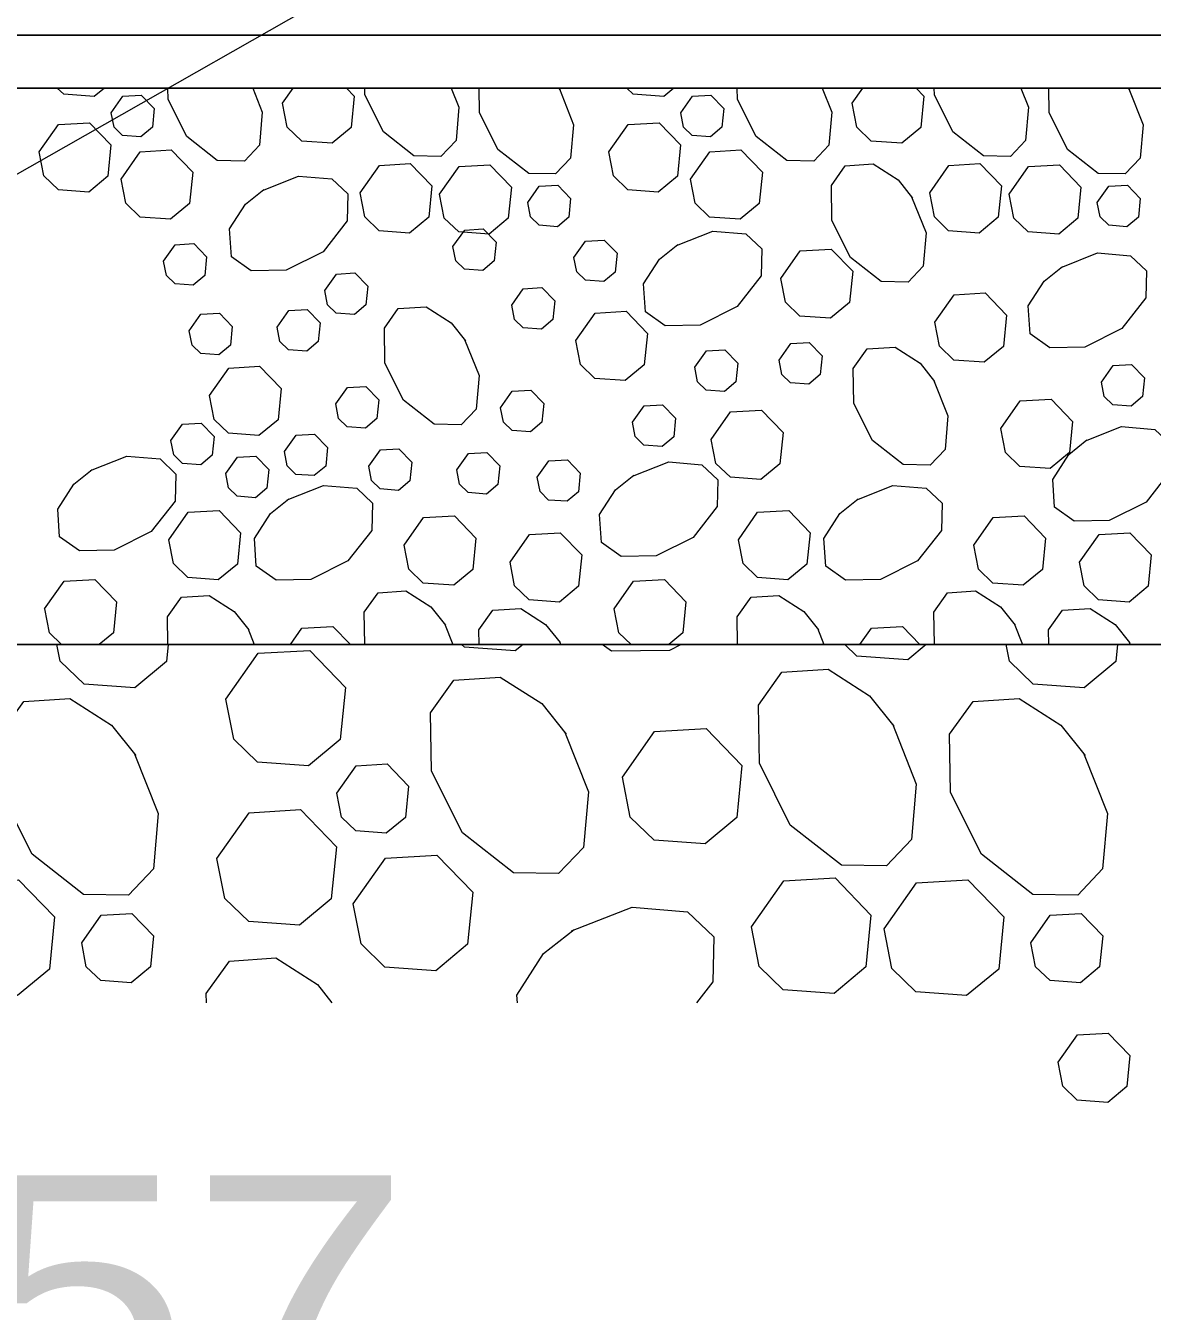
# Model space of a CAD drawing. Extents: x 1083.1 to 1117.1, y 697.4 to 741.4.
# Drawn here: x 1100.234 to 1100.973, y 705.8 to 706.644 of the extents above; entities that cross this region are included whole.
import ezdxf
from ezdxf.enums import TextEntityAlignment as Align

# ---------------------------------------------------------------- set-up
doc = ezdxf.new("R2010")
doc.units = 0
doc.header["$LTSCALE"] = 0.062
doc.layers.add('1', color=7, linetype='Continuous', lineweight=13)

msp = doc.modelspace()

# ---------------------------------------------------------------- linework, layer by layer
at = {"layer": '1', "lineweight": 25}
for p, q in [((1101.19942, 706.63767), (1098.91383, 706.63767)), ((1098.91383, 706.23775), (1101.19942, 706.23775))]:
    msp.add_line(p, q, dxfattribs=at)
at = {"layer": '1'}
for p, q in [((1100.4025, 706.593), (1100.4095, 706.60292)), ((1100.58342, 706.60292), (1100.5845, 706.6015)), ((1100.77608, 706.593), (1100.78308, 706.60292)), ((1100.957, 706.60292), (1100.95808, 706.6015)), ((1100.50867, 706.2515), (1100.51417, 706.23775)), ((1100.88225, 706.2515), (1100.88775, 706.23775)), ((1100.37967, 706.24842), (1100.38392, 706.23775)), ((1100.75325, 706.24842), (1100.7575, 706.23775)), ((1100.584, 706.24), (1100.58483, 706.23775)), ((1100.9575, 706.24), (1100.95842, 706.23775))]:
    msp.add_line(p, q, dxfattribs=at)
for points in [[(1100.01742, 706.42642), (1102.17033, 707.65183), (1102.60283, 707.65183)], [(1100.28558, 706.60292), (1100.27892, 706.59742), (1100.25892, 706.59883), (1100.25467, 706.60292)], [(1100.38292, 706.60292), (1100.38908, 706.58717), (1100.38725, 706.56533), (1100.37742, 706.555), (1100.35967, 706.55525), (1100.33958, 706.571), (1100.32733, 706.59533), (1100.32717, 706.60292)], [(1100.44442, 706.60292), (1100.4495, 706.5975), (1100.4475, 706.57708), (1100.435, 706.56667), (1100.415, 706.56808), (1100.40558, 706.57725), (1100.4025, 706.593)], [(1100.51308, 706.60292), (1100.51817, 706.59025), (1100.51625, 706.56842), (1100.50633, 706.55808), (1100.48867, 706.55833), (1100.46858, 706.57408), (1100.45633, 706.59842), (1100.45633, 706.60292)], [(1100.584, 706.60242), (1100.59333, 706.57875), (1100.59142, 706.55683), (1100.58158, 706.54658), (1100.56392, 706.54692), (1100.54375, 706.56258), (1100.53167, 706.58692), (1100.53142, 706.60292)], [(1100.65908, 706.60292), (1100.6525, 706.59742), (1100.6325, 706.59883), (1100.62825, 706.60292)], [(1100.7565, 706.60292), (1100.76267, 706.58717), (1100.76083, 706.56533), (1100.75092, 706.555), (1100.73317, 706.55525), (1100.71317, 706.571), (1100.70092, 706.59533), (1100.70075, 706.60292)], [(1100.818, 706.60292), (1100.82308, 706.5975), (1100.82108, 706.57708), (1100.80858, 706.56667), (1100.78858, 706.56808), (1100.77917, 706.57725), (1100.77608, 706.593)], [(1100.88667, 706.60292), (1100.89175, 706.59025), (1100.88983, 706.56842), (1100.87992, 706.55808), (1100.86225, 706.55833), (1100.84217, 706.57408), (1100.83, 706.59842), (1100.82992, 706.60292)], [(1100.9575, 706.60242), (1100.96692, 706.57875), (1100.965, 706.55683), (1100.95517, 706.54658), (1100.9375, 706.54692), (1100.91733, 706.56258), (1100.90525, 706.58692), (1100.905, 706.60292)], [(1100.38925, 706.53567), (1100.413, 706.54508), (1100.43483, 706.54325), (1100.44517, 706.53342), (1100.44483, 706.51567), (1100.42908, 706.4955), (1100.40475, 706.48333), (1100.38192, 706.48292), (1100.369, 706.49217), (1100.36775, 706.51042), (1100.37817, 706.52667), (1100.39025, 706.53625)], [(1100.815, 706.53158), (1100.8245, 706.50783), (1100.82258, 706.486), (1100.81275, 706.47558), (1100.795, 706.476), (1100.77492, 706.49175), (1100.76275, 706.51608), (1100.76242, 706.53892), (1100.7715, 706.55183), (1100.78975, 706.55308), (1100.80617, 706.54258), (1100.81567, 706.53058)], [(1100.66083, 706.49958), (1100.68458, 706.50908), (1100.70633, 706.50717), (1100.71675, 706.49733), (1100.71633, 706.47967), (1100.70058, 706.4595), (1100.67633, 706.44733), (1100.65342, 706.44692), (1100.6405, 706.45608), (1100.63925, 706.47433), (1100.64975, 706.49067), (1100.66175, 706.50025)], [(1100.91317, 706.48517), (1100.93692, 706.49467), (1100.95867, 706.49275), (1100.96908, 706.48292), (1100.96867, 706.46525), (1100.95292, 706.44508), (1100.92858, 706.43292), (1100.90575, 706.4325), (1100.89283, 706.44167), (1100.89158, 706.45992), (1100.902, 706.47625), (1100.91408, 706.48583)], [(1100.52183, 706.43783), (1100.53133, 706.41417), (1100.52942, 706.39225), (1100.51958, 706.38192), (1100.50183, 706.38233), (1100.48175, 706.398), (1100.46958, 706.42233), (1100.46925, 706.44525), (1100.47833, 706.45817), (1100.49658, 706.45942), (1100.513, 706.44883), (1100.5225, 706.43692)], [(1100.82942, 706.41142), (1100.83892, 706.38775), (1100.837, 706.36583), (1100.82717, 706.3555), (1100.8095, 706.35583), (1100.78933, 706.37158), (1100.77717, 706.39592), (1100.77683, 706.41883), (1100.78592, 706.43167), (1100.80417, 706.43292), (1100.82058, 706.42242), (1100.83008, 706.41042)], [(1100.92908, 706.37142), (1100.95283, 706.38083), (1100.97467, 706.37892), (1100.985, 706.36908), (1100.98467, 706.35142), (1100.969, 706.33125), (1100.94467, 706.31917), (1100.92167, 706.31875), (1100.90875, 706.32783), (1100.90758, 706.34608), (1100.91808, 706.3625), (1100.93, 706.372)], [(1100.2765, 706.35192), (1100.30033, 706.36133), (1100.32208, 706.3595), (1100.3325, 706.34958), (1100.33208, 706.33192), (1100.31633, 706.31183), (1100.29208, 706.29958), (1100.26917, 706.29925), (1100.25625, 706.30833), (1100.25508, 706.32658), (1100.2655, 706.343), (1100.2775, 706.35258)], [(1100.632, 706.34825), (1100.65575, 706.35767), (1100.6775, 706.35575), (1100.68792, 706.34592), (1100.6875, 706.32825), (1100.67175, 706.30808), (1100.6475, 706.29592), (1100.62458, 706.2955), (1100.61167, 706.30475), (1100.61042, 706.323), (1100.62092, 706.33925), (1100.63292, 706.34883)], [(1100.40558, 706.33275), (1100.42925, 706.34208), (1100.45108, 706.34025), (1100.46142, 706.33042), (1100.46108, 706.31267), (1100.44533, 706.29267), (1100.42108, 706.28042), (1100.39817, 706.28), (1100.38525, 706.28917), (1100.384, 706.30742), (1100.3945, 706.32375), (1100.4065, 706.33342)], [(1100.77908, 706.33275), (1100.80283, 706.34208), (1100.82467, 706.34025), (1100.835, 706.33042), (1100.83467, 706.31267), (1100.81892, 706.29267), (1100.79467, 706.28042), (1100.77175, 706.28), (1100.75883, 706.28917), (1100.75758, 706.30742), (1100.76808, 706.32375), (1100.78008, 706.33342)], [(1100.55167, 706.29183), (1100.56442, 706.30992), (1100.58458, 706.31108), (1100.59867, 706.2965), (1100.59667, 706.276), (1100.58417, 706.26558), (1100.56417, 706.26708), (1100.55467, 706.27617), (1100.55175, 706.29183)], [(1100.24642, 706.26117), (1100.25917, 706.27925), (1100.27933, 706.28033), (1100.2935, 706.26583), (1100.2915, 706.24533), (1100.28225, 706.23775)], [(1100.62, 706.26117), (1100.63275, 706.27925), (1100.653, 706.28033), (1100.66708, 706.26583), (1100.665, 706.24533), (1100.65592, 706.23775)], [(1100.32725, 706.23775), (1100.327, 706.25583), (1100.33617, 706.26875), (1100.35442, 706.26992), (1100.37075, 706.25942), (1100.38033, 706.2475)], [(1100.45633, 706.23775), (1100.456, 706.25892), (1100.46517, 706.27175), (1100.48342, 706.273), (1100.49975, 706.2625), (1100.50933, 706.2505)], [(1100.70083, 706.23775), (1100.70058, 706.25583), (1100.70975, 706.26875), (1100.728, 706.26992), (1100.74433, 706.25942), (1100.75392, 706.2475)], [(1100.83, 706.23775), (1100.82958, 706.25892), (1100.83867, 706.27175), (1100.857, 706.273), (1100.87333, 706.2625), (1100.88292, 706.2505)], [(1100.2575, 706.23775), (1100.2495, 706.2455), (1100.2465, 706.26117)], [(1100.53142, 706.23775), (1100.53125, 706.24733), (1100.54042, 706.26025), (1100.55867, 706.2615), (1100.575, 706.251), (1100.5845, 706.23908)], [(1100.63108, 706.23775), (1100.62308, 706.2455), (1100.62, 706.26117)], [(1100.905, 706.23775), (1100.90483, 706.24733), (1100.914, 706.26025), (1100.93225, 706.2615), (1100.94858, 706.251), (1100.95808, 706.23908)], [(1100.40758, 706.23775), (1100.41517, 706.2485), (1100.43542, 706.24967), (1100.44692, 706.23775)], [(1100.78117, 706.23775), (1100.78875, 706.2485), (1100.809, 706.24967), (1100.8205, 706.23775)], [(1100.3275, 706.23775), (1100.32642, 706.22667), (1100.30558, 706.20925), (1100.27225, 706.21167), (1100.2565, 706.22683), (1100.25433, 706.23775)], [(1100.56017, 706.23775), (1100.55508, 706.23358), (1100.52175, 706.236), (1100.51992, 706.23775)], [(1100.66392, 706.23775), (1100.65633, 706.23392), (1100.61817, 706.23333), (1100.612, 706.23775)], [(1100.8245, 706.23775), (1100.8125, 706.22767), (1100.77917, 706.23008), (1100.77125, 706.23775)], [(1100.95017, 706.23775), (1100.94908, 706.22667), (1100.92817, 706.20925), (1100.89483, 706.21167), (1100.87917, 706.22683), (1100.877, 706.23775)], [(1100.58733, 706.18058), (1100.60308, 706.141), (1100.59992, 706.10467), (1100.5835, 706.08742), (1100.554, 706.08792), (1100.5205, 706.11425), (1100.50025, 706.15475), (1100.49958, 706.19292), (1100.51483, 706.21442), (1100.54525, 706.21642), (1100.5725, 706.199), (1100.58842, 706.179)], [(1100.80242, 706.18575), (1100.81808, 706.14617), (1100.81492, 706.10983), (1100.7985, 706.0925), (1100.769, 706.09308), (1100.7355, 706.11933), (1100.71525, 706.15983), (1100.71458, 706.198), (1100.72983, 706.21958), (1100.76025, 706.22158), (1100.7875, 706.20417), (1100.80342, 706.18417)], [(1100.30517, 706.1665), (1100.32083, 706.12692), (1100.31775, 706.09058), (1100.30133, 706.07333), (1100.27183, 706.07383), (1100.23833, 706.10017), (1100.218, 706.14067), (1100.21742, 706.17883), (1100.23267, 706.20033), (1100.263, 706.20242), (1100.29025, 706.18492), (1100.30617, 706.16492)], [(1100.92783, 706.1665), (1100.9435, 706.12692), (1100.94033, 706.09058), (1100.924, 706.07333), (1100.8945, 706.07383), (1100.86083, 706.10017), (1100.84067, 706.14067), (1100.83992, 706.17883), (1100.85533, 706.20033), (1100.88567, 706.20242), (1100.91292, 706.18492), (1100.92883, 706.16492)], [(1100.35933, 706.09742), (1100.38058, 706.12742), (1100.41433, 706.12942), (1100.43783, 706.10508), (1100.43442, 706.07092), (1100.41358, 706.05358), (1100.38025, 706.056), (1100.3645, 706.07117), (1100.35942, 706.09742)], [(1100.71008, 706.05258), (1100.73125, 706.08267), (1100.765, 706.08467), (1100.78842, 706.06025), (1100.78508, 706.02617), (1100.76417, 706.00883), (1100.73083, 706.01125), (1100.71517, 706.02642), (1100.71008, 706.0525)], [(1100.59208, 706.04983), (1100.63167, 706.0655), (1100.668, 706.06233), (1100.68533, 706.04592), (1100.68475, 706.01642), (1100.674, 706.00275)], [(1100.5565, 706.00275), (1100.55617, 706.00767), (1100.57367, 706.03492), (1100.59367, 706.05083)], [(1100.3525, 706.00275), (1100.35242, 706.00867), (1100.36767, 706.03008), (1100.39808, 706.03217), (1100.42533, 706.01467), (1100.43483, 706.00275)], [(1100.91117, 705.96367), (1100.92392, 705.98167), (1100.94408, 705.98283), (1100.95825, 705.96817), (1100.95625, 705.94775), (1100.94375, 705.93733), (1100.92367, 705.93875), (1100.91425, 705.94792), (1100.91125, 705.96367)]]:
    msp.add_lwpolyline(points, dxfattribs=at)
at = {"layer": '1', "lineweight": 25}
msp.add_lwpolyline([(1101.19942, 706.23775), (1101.19942, 706.63767), (1101.19942, 706.60292), (1098.91383, 706.60292)], dxfattribs=at)
at = {"layer": '1'}
for points in [[(1100.29008, 706.58667), (1100.29767, 706.5975), (1100.30983, 706.59817), (1100.31833, 706.58942), (1100.31708, 706.57717), (1100.30958, 706.57083), (1100.29758, 706.57175), (1100.29192, 706.57725)], [(1100.66367, 706.58667), (1100.67125, 706.5975), (1100.68342, 706.59817), (1100.69192, 706.58942), (1100.69067, 706.57717), (1100.68317, 706.57083), (1100.67117, 706.57175), (1100.6655, 706.57725)], [(1100.24292, 706.561), (1100.25558, 706.579), (1100.27583, 706.58017), (1100.28992, 706.56558), (1100.28783, 706.54508), (1100.27533, 706.53467), (1100.25542, 706.53608), (1100.24592, 706.54525)], [(1100.6165, 706.561), (1100.62917, 706.579), (1100.64942, 706.58017), (1100.6635, 706.56558), (1100.66142, 706.54508), (1100.64892, 706.53467), (1100.629, 706.53608), (1100.6195, 706.54525)], [(1100.2965, 706.543), (1100.30917, 706.56108), (1100.3295, 706.56225), (1100.34358, 706.54767), (1100.3415, 706.52717), (1100.329, 706.51675), (1100.309, 706.51817), (1100.29958, 706.52733)], [(1100.67008, 706.543), (1100.68275, 706.56108), (1100.70308, 706.56225), (1100.71717, 706.54767), (1100.71508, 706.52717), (1100.70258, 706.51675), (1100.68258, 706.51817), (1100.67317, 706.52733)], [(1100.45333, 706.53408), (1100.466, 706.55217), (1100.48625, 706.55333), (1100.50033, 706.53867), (1100.49833, 706.51825), (1100.48583, 706.50775), (1100.46575, 706.50925), (1100.45633, 706.51842)], [(1100.82692, 706.53408), (1100.83958, 706.55217), (1100.85983, 706.55333), (1100.87392, 706.53867), (1100.87192, 706.51825), (1100.85942, 706.50775), (1100.83933, 706.50925), (1100.83, 706.51842)], [(1100.5055, 706.53325), (1100.51825, 706.55133), (1100.53842, 706.5525), (1100.55258, 706.53792), (1100.5505, 706.51742), (1100.53792, 706.50708), (1100.518, 706.5085), (1100.5085, 706.51758)], [(1100.87908, 706.53325), (1100.89183, 706.55133), (1100.912, 706.5525), (1100.92608, 706.53792), (1100.92417, 706.51742), (1100.91158, 706.50708), (1100.89158, 706.5085), (1100.88208, 706.51758)], [(1100.56325, 706.52775), (1100.57083, 706.5385), (1100.583, 706.53925), (1100.59142, 706.5305), (1100.59025, 706.51825), (1100.58275, 706.51192), (1100.57075, 706.51283), (1100.56508, 706.51833)], [(1100.93683, 706.52775), (1100.94442, 706.5385), (1100.95658, 706.53925), (1100.965, 706.5305), (1100.96383, 706.51825), (1100.95633, 706.51192), (1100.94433, 706.51283), (1100.93867, 706.51833)], [(1100.51425, 706.49892), (1100.52192, 706.50967), (1100.534, 706.51042), (1100.5425, 706.50167), (1100.54125, 706.48942), (1100.53375, 706.48308), (1100.52175, 706.484), (1100.51608, 706.4895)], [(1100.59358, 706.49175), (1100.60117, 706.5025), (1100.61333, 706.50317), (1100.62183, 706.4945), (1100.62058, 706.48217), (1100.61308, 706.47592), (1100.60108, 706.47675), (1100.59542, 706.48225)], [(1100.32442, 706.48933), (1100.33208, 706.50008), (1100.34417, 706.50083), (1100.35267, 706.49208), (1100.35142, 706.47983), (1100.34392, 706.4735), (1100.33192, 706.47433), (1100.32625, 706.47983)], [(1100.72933, 706.478), (1100.742, 706.49608), (1100.76233, 706.49725), (1100.77642, 706.48267), (1100.77433, 706.46217), (1100.76183, 706.45183), (1100.74183, 706.45325), (1100.73242, 706.46233)], [(1100.43017, 706.47008), (1100.43783, 706.48083), (1100.44992, 706.48158), (1100.45842, 706.47283), (1100.45717, 706.46058), (1100.44967, 706.45425), (1100.43767, 706.45517), (1100.432, 706.46067)], [(1100.55275, 706.4605), (1100.56033, 706.47125), (1100.5725, 706.472), (1100.581, 706.46325), (1100.57975, 706.451), (1100.57225, 706.44467), (1100.56017, 706.4455), (1100.5545, 706.451)], [(1100.83025, 706.44917), (1100.84292, 706.46725), (1100.86325, 706.46842), (1100.87733, 706.45383), (1100.87525, 706.43333), (1100.86275, 706.423), (1100.84283, 706.42442), (1100.83333, 706.4335)], [(1100.34125, 706.44367), (1100.34892, 706.45442), (1100.361, 706.45517), (1100.3695, 706.44642), (1100.36825, 706.43417), (1100.36075, 706.42783), (1100.34875, 706.42875), (1100.34308, 706.43425)], [(1100.39892, 706.44608), (1100.40658, 706.45683), (1100.41867, 706.45758), (1100.42717, 706.44883), (1100.42592, 706.4365), (1100.41842, 706.43025), (1100.40642, 706.43108), (1100.40075, 706.43658)], [(1100.59475, 706.43717), (1100.60742, 706.45525), (1100.62775, 706.45642), (1100.64183, 706.44175), (1100.63975, 706.42133), (1100.62725, 706.41092), (1100.60733, 706.41233), (1100.59783, 706.4215)], [(1100.72817, 706.42442), (1100.73575, 706.43525), (1100.74792, 706.43592), (1100.75642, 706.42717), (1100.75517, 706.41492), (1100.74767, 706.40858), (1100.73558, 706.4095), (1100.72992, 706.415)], [(1100.67292, 706.41967), (1100.6805, 706.43042), (1100.69258, 706.43108), (1100.70108, 706.42242), (1100.69983, 706.41008), (1100.69242, 706.40383), (1100.68033, 706.40467), (1100.67467, 706.41017)], [(1100.3545, 706.40108), (1100.36717, 706.41917), (1100.38742, 706.42033), (1100.4015, 706.40575), (1100.3995, 706.38525), (1100.387, 706.37492), (1100.367, 706.37633), (1100.35758, 706.38542)], [(1100.93958, 706.41), (1100.94725, 706.42075), (1100.95933, 706.4215), (1100.96783, 706.41275), (1100.96658, 706.4005), (1100.95908, 706.39417), (1100.94708, 706.39508), (1100.94142, 706.40058)], [(1100.43742, 706.39558), (1100.445, 706.40633), (1100.45708, 706.40708), (1100.46558, 706.39833), (1100.46433, 706.38608), (1100.45692, 706.37975), (1100.44483, 706.38067), (1100.43917, 706.38617)], [(1100.5455, 706.39317), (1100.55317, 706.404), (1100.56525, 706.40467), (1100.57375, 706.39592), (1100.5725, 706.38367), (1100.565, 706.37742), (1100.553, 706.37825), (1100.54733, 706.38375)], [(1100.632, 706.38358), (1100.63967, 706.39433), (1100.65175, 706.39508), (1100.66025, 706.38633), (1100.659, 706.37408), (1100.6515, 706.36775), (1100.6395, 706.36867), (1100.63383, 706.37417)], [(1100.87358, 706.3795), (1100.88625, 706.39758), (1100.9065, 706.39875), (1100.92058, 706.38408), (1100.91858, 706.36367), (1100.906, 706.35325), (1100.88608, 706.35467), (1100.87658, 706.36383)], [(1100.68367, 706.37225), (1100.69633, 706.39033), (1100.71667, 706.39158), (1100.73075, 706.37692), (1100.72867, 706.35642), (1100.71617, 706.34608), (1100.69625, 706.3475), (1100.68675, 706.35658)], [(1100.32925, 706.37158), (1100.33683, 706.38233), (1100.349, 706.38308), (1100.3575, 706.37433), (1100.35625, 706.36208), (1100.34875, 706.35575), (1100.33675, 706.35658), (1100.33108, 706.36217)], [(1100.40375, 706.36433), (1100.41133, 706.37517), (1100.4235, 706.37583), (1100.432, 706.36708), (1100.43075, 706.35483), (1100.42325, 706.34858), (1100.41117, 706.34942), (1100.40558, 706.35492)], [(1100.36525, 706.34992), (1100.37292, 706.36075), (1100.385, 706.36142), (1100.3935, 706.35267), (1100.39225, 706.34042), (1100.38475, 706.33408), (1100.37275, 706.335), (1100.36708, 706.3405)], [(1100.459, 706.35475), (1100.46667, 706.3655), (1100.47875, 706.36625), (1100.48725, 706.3575), (1100.486, 706.34525), (1100.4785, 706.33892), (1100.4665, 706.33983), (1100.46083, 706.34533)], [(1100.51667, 706.35233), (1100.52433, 706.36308), (1100.53642, 706.36383), (1100.54492, 706.35508), (1100.54367, 706.34283), (1100.53617, 706.3365), (1100.52417, 706.33742), (1100.5185, 706.34292)], [(1100.5695, 706.3475), (1100.57717, 706.35833), (1100.58925, 706.359), (1100.59775, 706.35025), (1100.5965, 706.338), (1100.58908, 706.33175), (1100.577, 706.33258), (1100.57133, 706.33808)], [(1100.32783, 706.3065), (1100.3405, 706.32458), (1100.36083, 706.32567), (1100.37483, 706.31108), (1100.37283, 706.29058), (1100.36033, 706.28017), (1100.34033, 706.28167), (1100.33092, 706.29083)], [(1100.70142, 706.3065), (1100.71408, 706.32458), (1100.73442, 706.32567), (1100.7485, 706.31108), (1100.74642, 706.29058), (1100.73392, 706.28017), (1100.71392, 706.28167), (1100.7045, 706.29083)], [(1100.48225, 706.30292), (1100.495, 706.321), (1100.51525, 706.32217), (1100.52933, 706.30758), (1100.52725, 706.287), (1100.51475, 706.27667), (1100.49475, 706.27808), (1100.48533, 706.28717)], [(1100.85583, 706.30292), (1100.8685, 706.321), (1100.88883, 706.32217), (1100.90292, 706.30758), (1100.90083, 706.287), (1100.88833, 706.27667), (1100.86833, 706.27808), (1100.85892, 706.28717)], [(1100.92525, 706.29183), (1100.938, 706.30992), (1100.95817, 706.31108), (1100.97225, 706.2965), (1100.97025, 706.276), (1100.95775, 706.26558), (1100.93775, 706.26708), (1100.92833, 706.27617)], [(1100.36533, 706.20183), (1100.3865, 706.232), (1100.42025, 706.23383), (1100.44367, 706.20958), (1100.44033, 706.17542), (1100.4195, 706.15808), (1100.38608, 706.1605), (1100.3705, 706.17575)], [(1100.62542, 706.15075), (1100.6465, 706.18075), (1100.68033, 706.18275), (1100.70375, 706.15833), (1100.70042, 706.12425), (1100.67958, 706.10692), (1100.64617, 706.10933), (1100.6305, 706.1245)], [(1100.438, 706.14017), (1100.45075, 706.15825), (1100.471, 706.15942), (1100.48508, 706.14483), (1100.483, 706.12433), (1100.4705, 706.11392), (1100.4505, 706.11542), (1100.44108, 706.1245)], [(1100.44883, 706.0675), (1100.47, 706.09758), (1100.50375, 706.0995), (1100.52717, 706.07517), (1100.52375, 706.04108), (1100.50292, 706.02367), (1100.46958, 706.02608), (1100.45392, 706.04133)], [(1100.17442, 706.05125), (1100.19558, 706.08142), (1100.22933, 706.08325), (1100.25283, 706.059), (1100.2495, 706.02483), (1100.22858, 706.0075), (1100.19525, 706.00992), (1100.17958, 706.02517)], [(1100.79708, 706.05125), (1100.81825, 706.08142), (1100.852, 706.08325), (1100.8755, 706.059), (1100.87217, 706.02483), (1100.85117, 706.0075), (1100.81783, 706.00992), (1100.80217, 706.02517)], [(1100.27075, 706.042), (1100.28342, 706.06008), (1100.30367, 706.06117), (1100.31775, 706.04667), (1100.31575, 706.02617), (1100.30325, 706.01575), (1100.28317, 706.01725), (1100.27375, 706.02633)], [(1100.89333, 706.042), (1100.906, 706.06008), (1100.92633, 706.06117), (1100.94042, 706.04667), (1100.93833, 706.02617), (1100.92583, 706.01575), (1100.90583, 706.01725), (1100.89633, 706.02633)]]:
    msp.add_lwpolyline(points, close=True, dxfattribs=at)

# ---------------------------------------------------------------- texts
at = {"layer": '1', "width": 1.25}
msp.add_text('No. 57', height=0.156, dxfattribs=at).set_placement((1100.10246, 705.73342), align=Align.CENTER)

doc.saveas('drawing.dxf')
